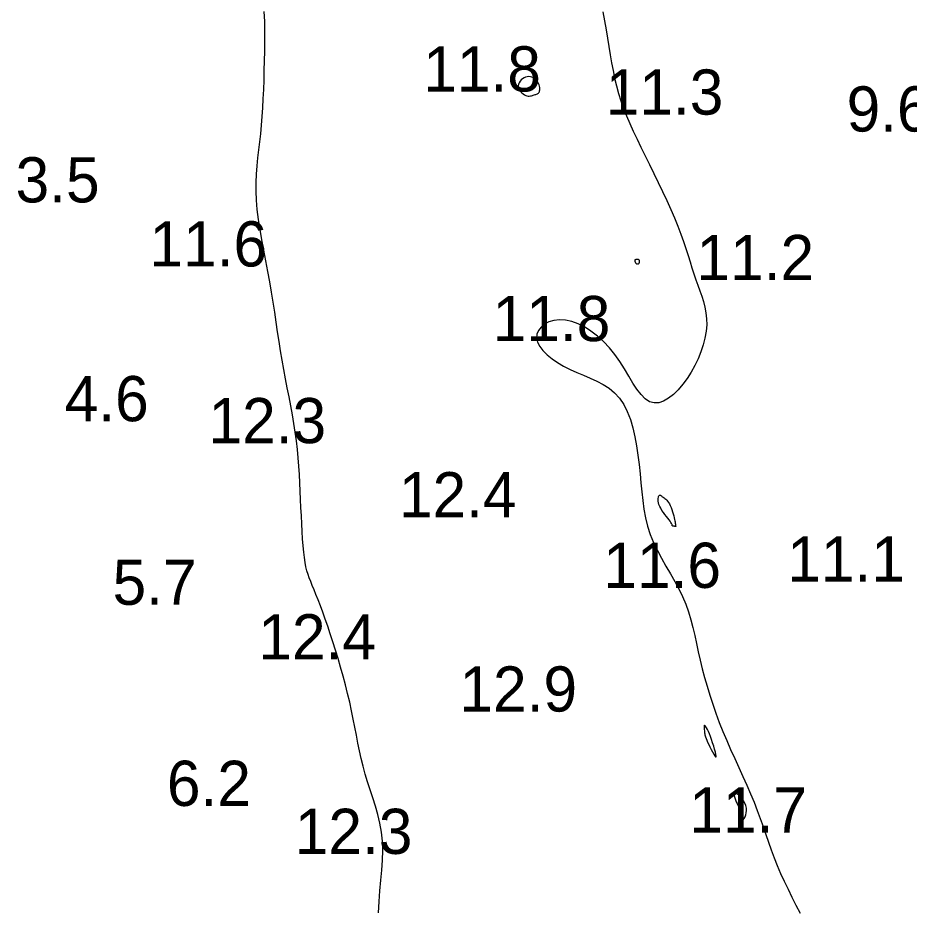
# Model space of a CAD drawing. Extents: x 3040093 to 3056816, y 408076 to 509144.
# Drawn here: x 3043378.6 to 3043477.2, y 436801.7 to 436900.6 of the extents above; entities that cross this region are included whole.
import ezdxf

# ---------------------------------------------------------------- set-up
doc = ezdxf.new("R2010")
doc.units = 0
doc.layers.add('V-CHAN-CONT-EL12-1112', color=7, linetype='Continuous')
doc.layers.add('V-TOPO-SOUN-0810', color=7, linetype='Continuous')

msp = doc.modelspace()

# ---------------------------------------------------------------- linework, layer by layer
at = {"layer": 'V-CHAN-CONT-EL12-1112'}
for points in [[(3043418.537, 436801.619), (3043418.603, 436802.853), (3043418.698, 436804.052), (3043418.804, 436805.215), (3043418.903, 436806.344), (3043418.976, 436807.439), (3043419.005, 436808.504), (3043418.973, 436809.538), (3043418.865, 436810.543), (3043418.69, 436811.521), (3043418.464, 436812.475), (3043418.201, 436813.408), (3043417.915, 436814.321), (3043417.621, 436815.217), (3043417.332, 436816.099), (3043417.065, 436816.969), (3043416.828, 436817.83), (3043416.62, 436818.686), (3043416.433, 436819.541), (3043416.259, 436820.4), (3043416.092, 436821.267), (3043415.924, 436822.147), (3043415.748, 436823.044), (3043415.558, 436823.962), (3043415.348, 436824.904), (3043415.118, 436825.865), (3043414.872, 436826.836), (3043414.613, 436827.811), (3043414.342, 436828.782), (3043414.063, 436829.742), (3043413.778, 436830.682), (3043413.49, 436831.596), (3043413.202, 436832.476), (3043412.917, 436833.319), (3043412.636, 436834.12), (3043412.364, 436834.876), (3043412.102, 436835.582), (3043411.853, 436836.234), (3043411.62, 436836.83), (3043411.405, 436837.365), (3043411.211, 436837.839), (3043411.037, 436838.266), (3043410.881, 436838.666), (3043410.743, 436839.058), (3043410.62, 436839.459), (3043410.512, 436839.889), (3043410.417, 436840.366), (3043410.334, 436840.909), (3043410.261, 436841.532), (3043410.197, 436842.228), (3043410.14, 436842.988), (3043410.09, 436843.8), (3043410.044, 436844.654), (3043410.002, 436845.539), (3043409.961, 436846.444), (3043409.921, 436847.359), (3043409.879, 436848.275), (3043409.833, 436849.192), (3043409.781, 436850.11), (3043409.719, 436851.031), (3043409.646, 436851.958), (3043409.557, 436852.89), (3043409.451, 436853.831), (3043409.324, 436854.781), (3043409.176, 436855.742), (3043409.009, 436856.713), (3043408.827, 436857.694), (3043408.636, 436858.686), (3043408.44, 436859.688), (3043408.244, 436860.699), (3043408.051, 436861.72), (3043407.867, 436862.75), (3043407.694, 436863.789), (3043407.531, 436864.839), (3043407.372, 436865.9), (3043407.214, 436866.973), (3043407.052, 436868.061), (3043406.883, 436869.165), (3043406.703, 436870.285), (3043406.507, 436871.423), (3043406.293, 436872.578), (3043406.069, 436873.744), (3043405.844, 436874.911), (3043405.628, 436876.072), (3043405.428, 436877.216), (3043405.256, 436878.336), (3043405.119, 436879.422), (3043405.028, 436880.466), (3043404.988, 436881.462), (3043404.994, 436882.417), (3043405.038, 436883.339), (3043405.11, 436884.24), (3043405.202, 436885.129), (3043405.306, 436886.014), (3043405.412, 436886.906), (3043405.513, 436887.815), (3043405.602, 436888.748), (3043405.677, 436889.706), (3043405.741, 436890.686), (3043405.794, 436891.687), (3043405.839, 436892.708), (3043405.876, 436893.746), (3043405.906, 436894.801), (3043405.932, 436895.87), (3043405.952, 436896.951), (3043405.965, 436898.041), (3043405.964, 436899.137), (3043405.946, 436900.233), (3043405.906, 436901.327)], [(3043443.356, 436901.287), (3043443.548, 436900.289), (3043443.721, 436899.314), (3043443.878, 436898.366), (3043444.026, 436897.443), (3043444.17, 436896.542), (3043444.319, 436895.66), (3043444.477, 436894.795), (3043444.652, 436893.944), (3043444.85, 436893.104), (3043445.078, 436892.271), (3043445.342, 436891.443), (3043445.639, 436890.616), (3043445.968, 436889.783), (3043446.327, 436888.941), (3043446.713, 436888.084), (3043447.125, 436887.207), (3043447.56, 436886.306), (3043448.015, 436885.374), (3043448.489, 436884.411), (3043448.972, 436883.424), (3043449.459, 436882.423), (3043449.939, 436881.418), (3043450.406, 436880.421), (3043450.851, 436879.44), (3043451.266, 436878.487), (3043451.643, 436877.572), (3043451.976, 436876.704), (3043452.27, 436875.879), (3043452.533, 436875.096), (3043452.771, 436874.35), (3043452.992, 436873.637), (3043453.203, 436872.954), (3043453.411, 436872.297), (3043453.623, 436871.661), (3043453.844, 436871.044), (3043454.066, 436870.438), (3043454.278, 436869.837), (3043454.471, 436869.234), (3043454.633, 436868.622), (3043454.754, 436867.993), (3043454.824, 436867.342), (3043454.832, 436866.662), (3043454.769, 436865.947), (3043454.639, 436865.206), (3043454.446, 436864.448), (3043454.193, 436863.682), (3043453.885, 436862.919), (3043453.528, 436862.168), (3043453.124, 436861.438), (3043452.679, 436860.74), (3043452.198, 436860.084), (3043451.688, 436859.488), (3043451.158, 436858.968), (3043450.616, 436858.544), (3043450.071, 436858.233), (3043449.531, 436858.052), (3043449.005, 436858.021), (3043448.502, 436858.158), (3043448.025, 436858.471), (3043447.569, 436858.94), (3043447.122, 436859.536), (3043446.675, 436860.228), (3043446.216, 436860.989), (3043445.736, 436861.788), (3043445.224, 436862.597), (3043444.669, 436863.386), (3043444.065, 436864.128), (3043443.417, 436864.812), (3043442.738, 436865.43), (3043442.036, 436865.971), (3043441.322, 436866.427), (3043440.607, 436866.789), (3043439.9, 436867.049), (3043439.212, 436867.196), (3043438.554, 436867.227), (3043437.941, 436867.151), (3043437.386, 436866.98), (3043436.905, 436866.73), (3043436.512, 436866.412), (3043436.224, 436866.041), (3043436.054, 436865.63), (3043436.018, 436865.192), (3043436.124, 436864.739), (3043436.364, 436864.279), (3043436.721, 436863.819), (3043437.18, 436863.365), (3043437.725, 436862.922), (3043438.34, 436862.499), (3043439.01, 436862.1), (3043439.719, 436861.732), (3043440.453, 436861.398), (3043441.197, 436861.083), (3043441.94, 436860.769), (3043442.669, 436860.436), (3043443.37, 436860.068), (3043444.032, 436859.644), (3043444.641, 436859.146), (3043445.185, 436858.557), (3043445.655, 436857.862), (3043446.054, 436857.073), (3043446.39, 436856.204), (3043446.669, 436855.271), (3043446.898, 436854.29), (3043447.084, 436853.277), (3043447.235, 436852.246), (3043447.358, 436851.214), (3043447.46, 436850.194), (3043447.552, 436849.189), (3043447.647, 436848.198), (3043447.757, 436847.223), (3043447.894, 436846.263), (3043448.071, 436845.319), (3043448.299, 436844.392), (3043448.59, 436843.481), (3043448.953, 436842.587), (3043449.374, 436841.708), (3043449.836, 436840.84), (3043450.322, 436839.982), (3043450.815, 436839.132), (3043451.298, 436838.285), (3043451.752, 436837.441), (3043452.161, 436836.597), (3043452.512, 436835.749), (3043452.812, 436834.897), (3043453.07, 436834.037), (3043453.297, 436833.169), (3043453.504, 436832.289), (3043453.702, 436831.396), (3043453.902, 436830.487), (3043454.113, 436829.561), (3043454.344, 436828.616), (3043454.599, 436827.654), (3043454.877, 436826.678), (3043455.178, 436825.69), (3043455.502, 436824.693), (3043455.851, 436823.69), (3043456.225, 436822.683), (3043456.623, 436821.676), (3043457.045, 436820.67), (3043457.484, 436819.668), (3043457.934, 436818.672), (3043458.386, 436817.684), (3043458.833, 436816.707), (3043459.268, 436815.742), (3043459.683, 436814.792), (3043460.071, 436813.86), (3043460.426, 436812.946), (3043460.755, 436812.048), (3043461.065, 436811.164), (3043461.365, 436810.29), (3043461.664, 436809.424), (3043461.97, 436808.564), (3043462.291, 436807.705), (3043462.635, 436806.845), (3043463.009, 436805.982), (3043463.409, 436805.115), (3043463.83, 436804.242), (3043464.265, 436803.364), (3043464.71, 436802.478), (3043465.158, 436801.585)]]:
    msp.add_lwpolyline(points, dxfattribs=at)
for points in [[(3043434.954, 436891.999), (3043435.086, 436891.977), (3043435.212, 436891.974), (3043435.332, 436891.987), (3043435.446, 436892.011), (3043435.554, 436892.042), (3043435.658, 436892.075), (3043435.757, 436892.107), (3043435.852, 436892.135), (3043435.941, 436892.16), (3043436.025, 436892.186), (3043436.103, 436892.216), (3043436.172, 436892.254), (3043436.233, 436892.302), (3043436.285, 436892.365), (3043436.327, 436892.446), (3043436.357, 436892.546), (3043436.375, 436892.663), (3043436.38, 436892.794), (3043436.37, 436892.935), (3043436.344, 436893.082), (3043436.302, 436893.232), (3043436.241, 436893.381), (3043436.162, 436893.526), (3043436.062, 436893.663), (3043435.944, 436893.788), (3043435.811, 436893.898), (3043435.664, 436893.99), (3043435.506, 436894.061), (3043435.34, 436894.107), (3043435.166, 436894.124), (3043434.988, 436894.11), (3043434.809, 436894.063), (3043434.634, 436893.985), (3043434.469, 436893.881), (3043434.319, 436893.754), (3043434.191, 436893.611), (3043434.09, 436893.454), (3043434.022, 436893.288), (3043433.993, 436893.118), (3043434.008, 436892.948), (3043434.06, 436892.78), (3043434.144, 436892.62), (3043434.254, 436892.47), (3043434.382, 436892.334), (3043434.523, 436892.216), (3043434.669, 436892.119), (3043434.815, 436892.046)], [(3043446.869, 436873.78), (3043446.873, 436873.748), (3043446.881, 436873.711), (3043446.892, 436873.671), (3043446.907, 436873.63), (3043446.925, 436873.589), (3043446.948, 436873.549), (3043446.975, 436873.512), (3043447.007, 436873.478), (3043447.042, 436873.45), (3043447.079, 436873.426), (3043447.119, 436873.408), (3043447.158, 436873.397), (3043447.197, 436873.393), (3043447.235, 436873.397), (3043447.27, 436873.41), (3043447.302, 436873.431), (3043447.331, 436873.459), (3043447.355, 436873.494), (3043447.375, 436873.533), (3043447.391, 436873.575), (3043447.402, 436873.618), (3043447.409, 436873.661), (3043447.41, 436873.702), (3043447.406, 436873.739), (3043447.397, 436873.773), (3043447.383, 436873.804), (3043447.365, 436873.83), (3043447.343, 436873.853), (3043447.318, 436873.871), (3043447.289, 436873.885), (3043447.257, 436873.894), (3043447.223, 436873.9), (3043447.186, 436873.901), (3043447.149, 436873.9), (3043447.112, 436873.896), (3043447.075, 436873.891), (3043447.04, 436873.885), (3043447.007, 436873.88), (3043446.978, 436873.875), (3043446.951, 436873.872), (3043446.929, 436873.869), (3043446.911, 436873.866), (3043446.895, 436873.862), (3043446.884, 436873.855), (3043446.875, 436873.844), (3043446.87, 436873.829), (3043446.868, 436873.808)], [(3043449.55, 436846.791), (3043449.497, 436846.984), (3043449.468, 436847.162), (3043449.46, 436847.323), (3043449.469, 436847.464), (3043449.491, 436847.584), (3043449.521, 436847.681), (3043449.555, 436847.753), (3043449.591, 436847.799), (3043449.628, 436847.821), (3043449.668, 436847.823), (3043449.712, 436847.807), (3043449.761, 436847.778), (3043449.816, 436847.737), (3043449.878, 436847.689), (3043449.949, 436847.637), (3043450.029, 436847.582), (3043450.117, 436847.523), (3043450.212, 436847.455), (3043450.31, 436847.375), (3043450.412, 436847.279), (3043450.514, 436847.164), (3043450.616, 436847.025), (3043450.715, 436846.86), (3043450.809, 436846.667), (3043450.899, 436846.451), (3043450.983, 436846.22), (3043451.06, 436845.984), (3043451.129, 436845.749), (3043451.19, 436845.524), (3043451.242, 436845.317), (3043451.284, 436845.137), (3043451.316, 436844.988), (3043451.339, 436844.869), (3043451.354, 436844.775), (3043451.363, 436844.703), (3043451.368, 436844.647), (3043451.371, 436844.604), (3043451.372, 436844.569), (3043451.374, 436844.539), (3043451.378, 436844.509), (3043451.383, 436844.479), (3043451.389, 436844.45), (3043451.395, 436844.424), (3043451.399, 436844.4), (3043451.402, 436844.379), (3043451.402, 436844.363), (3043451.399, 436844.352), (3043451.392, 436844.346), (3043451.381, 436844.345), (3043451.366, 436844.347), (3043451.347, 436844.353), (3043451.326, 436844.36), (3043451.301, 436844.368), (3043451.273, 436844.377), (3043451.242, 436844.384), (3043451.209, 436844.39), (3043451.175, 436844.394), (3043451.141, 436844.398), (3043451.108, 436844.403), (3043451.078, 436844.408), (3043451.053, 436844.415), (3043451.033, 436844.424), (3043451.02, 436844.437), (3043451.015, 436844.454), (3043451.012, 436844.477), (3043451.008, 436844.511), (3043450.997, 436844.558), (3043450.974, 436844.621), (3043450.935, 436844.704), (3043450.873, 436844.809), (3043450.785, 436844.94), (3043450.667, 436845.098), (3043450.526, 436845.279), (3043450.369, 436845.479), (3043450.204, 436845.693), (3043450.04, 436845.916), (3043449.885, 436846.142), (3043449.746, 436846.366), (3043449.633, 436846.584)], [(3043455.057, 436820.244), (3043455.194, 436819.962), (3043455.339, 436819.676), (3043455.484, 436819.407), (3043455.618, 436819.172), (3043455.735, 436818.991), (3043455.824, 436818.885), (3043455.877, 436818.871), (3043455.887, 436818.963), (3043455.859, 436819.147), (3043455.799, 436819.406), (3043455.713, 436819.718), (3043455.608, 436820.066), (3043455.49, 436820.429), (3043455.367, 436820.789), (3043455.244, 436821.126), (3043455.127, 436821.424), (3043455.018, 436821.68), (3043454.917, 436821.895), (3043454.827, 436822.069), (3043454.747, 436822.203), (3043454.679, 436822.297), (3043454.624, 436822.352), (3043454.582, 436822.369), (3043454.555, 436822.348), (3043454.54, 436822.296), (3043454.535, 436822.217), (3043454.539, 436822.118), (3043454.548, 436822.005), (3043454.562, 436821.885), (3043454.578, 436821.762), (3043454.593, 436821.644), (3043454.608, 436821.534), (3043454.623, 436821.428), (3043454.643, 436821.319), (3043454.671, 436821.201), (3043454.711, 436821.066), (3043454.767, 436820.91), (3043454.841, 436820.724), (3043454.937, 436820.503)], [(3043458.488, 436812.755), (3043458.481, 436812.672), (3043458.473, 436812.581), (3043458.466, 436812.483), (3043458.46, 436812.381), (3043458.456, 436812.276), (3043458.456, 436812.171), (3043458.461, 436812.067), (3043458.471, 436811.966), (3043458.488, 436811.874), (3043458.513, 436811.795), (3043458.546, 436811.736), (3043458.59, 436811.7), (3043458.644, 436811.693), (3043458.711, 436811.721), (3043458.79, 436811.788), (3043458.882, 436811.899), (3043458.979, 436812.049), (3043459.072, 436812.232), (3043459.153, 436812.445), (3043459.213, 436812.68), (3043459.242, 436812.933), (3043459.232, 436813.198), (3043459.174, 436813.47), (3043459.064, 436813.742), (3043458.911, 436814.006), (3043458.729, 436814.253), (3043458.534, 436814.472), (3043458.339, 436814.654), (3043458.159, 436814.789), (3043458.007, 436814.869), (3043457.898, 436814.883), (3043457.843, 436814.826), (3043457.836, 436814.709), (3043457.867, 436814.544), (3043457.928, 436814.347), (3043458.009, 436814.131), (3043458.1, 436813.911), (3043458.193, 436813.7), (3043458.277, 436813.513), (3043458.346, 436813.361), (3043458.4, 436813.24), (3043458.439, 436813.144), (3043458.467, 436813.068), (3043458.484, 436813.004), (3043458.493, 436812.947), (3043458.496, 436812.891), (3043458.494, 436812.828)]]:
    msp.add_lwpolyline(points, close=True, dxfattribs=at)

# ---------------------------------------------------------------- texts
at = {"layer": 'V-TOPO-SOUN-0810'}
for s, p in [('11.8 ', (3043423.483, 436892.48)), ('11.3 ', (3043443.663, 436889.92)), ('9.6', (3043470.304, 436888.05)), ('3.5', (3043378.395, 436880.21)), ('11.6 ', (3043393.203, 436873.12)), ('11.2 ', (3043453.703, 436871.61)), ('11.8 ', (3043431.163, 436864.86)), ('4.6', (3043383.824, 436856)), ('12.3 ', (3043399.733, 436853.57)), ('12.4 ', (3043420.793, 436845.37)), ('11.6 ', (3043443.403, 436837.56)), ('11.1 ', (3043463.743, 436838.25)), ('5.7', (3043389.122, 436835.69)), ('12.4 ', (3043405.243, 436829.65)), ('12.9 ', (3043427.483, 436823.88)), ('6.2', (3043395.132, 436813.44)), ('11.7 ', (3043452.913, 436810.49)), ('12.3 ', (3043409.273, 436808.13))]:
    msp.add_text(s, height=5, dxfattribs=at).set_placement(p)

doc.saveas('drawing.dxf')
